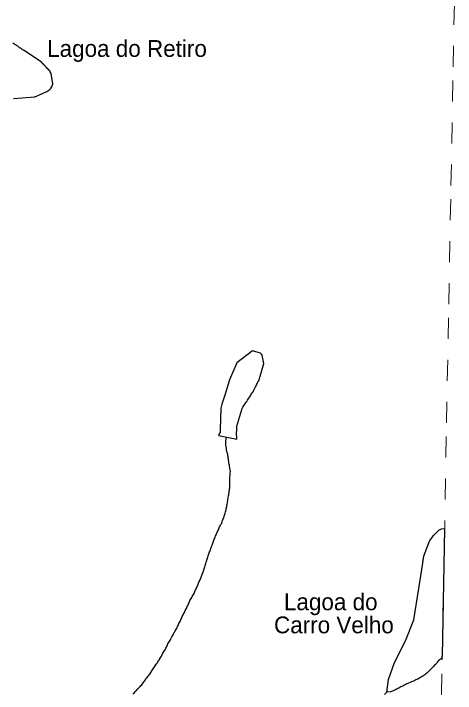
# Model space of a CAD drawing. Extents: x 785.9 to 812.4, y 7674.9 to 7703.1.
# Drawn here: x 810.149 to 812.255, y 7689.997 to 7693.236 of the extents above; entities that cross this region are included whole.
import ezdxf
from ezdxf.enums import TextEntityAlignment as Align

# ---------------------------------------------------------------- set-up
doc = ezdxf.new("R2010")
doc.units = 0
doc.header["$LTSCALE"] = 0.04
doc.linetypes.add('SHORT_DASHED', pattern=[2.7, 1.5, -1.2])
for name, color, linetype, lineweight in [('2', 7, 'Continuous', 25), ('53', 7, 'SHORT_DASHED', 13), ('7', 7, 'Continuous', 25)]:
    doc.layers.add(name, color=color, linetype=linetype, lineweight=lineweight)
doc.layers.add('61', color=7, linetype='Continuous')

msp = doc.modelspace()

# ---------------------------------------------------------------- linework, layer by layer
at = {"layer": '2'}
for points in [[(810.1489, 7692.8323), (810.1505, 7692.832), (810.2493, 7692.8402), (810.2493, 7692.8402), (810.2509, 7692.8403), (810.2525, 7692.8405), (810.2542, 7692.8406), (810.2558, 7692.8407), (810.3084, 7692.8653), (810.3124, 7692.8685), (810.3173, 7692.871), (810.3213, 7692.875), (810.3254, 7692.8782), (810.3286, 7692.8831), (810.331, 7692.8879), (810.3327, 7692.892), (810.3333, 7692.8935), (810.3339, 7692.895), (810.3345, 7692.8965), (810.3351, 7692.898), (810.3357, 7692.8995), (810.3363, 7692.901), (810.3369, 7692.9025), (810.3286, 7692.9494), (810.3262, 7692.9543), (810.3229, 7692.9592), (810.3213, 7692.964), (810.3173, 7692.9672), (810.3132, 7692.9713), (810.31, 7692.9753), (810.3068, 7692.9794), (810.3043, 7692.9818), (810.3032, 7692.983), (810.302, 7692.9841), (810.3009, 7692.9852), (810.2998, 7692.9864), (810.2986, 7692.9875), (810.2975, 7692.9887), (810.2963, 7692.9898), (810.2952, 7692.991), (810.294, 7692.9921), (810.2929, 7692.9933), (810.2917, 7692.9944), (810.2906, 7692.9955), (810.2895, 7692.9967), (810.2883, 7692.9978), (810.2872, 7692.999), (810.286, 7693.0001), (810.2849, 7693.0013), (810.2837, 7693.0024), (810.2826, 7693.0035), (810.2815, 7693.0047), (810.2803, 7693.0058), (810.1967, 7693.0627), (810.1919, 7693.0643), (810.187, 7693.0676), (810.1822, 7693.0708), (810.1773, 7693.0732), (810.1733, 7693.0773), (810.1692, 7693.0805), (810.1555, 7693.0886), (810.1457, 7693.0951)], [(811.213, 7691.2143), (811.213, 7691.2146), (811.213, 7691.2163), (811.213, 7691.2179), (811.213, 7691.2195), (811.213, 7691.2211), (811.2122, 7691.2292), (811.213, 7691.2591), (811.213, 7691.2648), (811.213, 7691.2705), (811.2316, 7691.3336), (811.234, 7691.3384), (811.2357, 7691.3433), (811.2373, 7691.349), (811.2389, 7691.3538), (811.2421, 7691.3603), (811.2454, 7691.3651), (811.2486, 7691.37), (811.2518, 7691.3748), (811.2551, 7691.3797), (811.2583, 7691.3846), (811.2616, 7691.3886), (811.264, 7691.3935), (811.2672, 7691.3983), (811.2705, 7691.4032), (811.2745, 7691.4105), (811.2777, 7691.4153), (811.2802, 7691.4202), (811.2834, 7691.4242), (811.2866, 7691.4291), (811.2907, 7691.4339), (811.2923, 7691.4388), (811.2972, 7691.4485), (811.302, 7691.4574), (811.3069, 7691.4655), (811.3085, 7691.4703), (811.3117, 7691.476), (811.3133, 7691.4808), (811.3182, 7691.4865), (811.3425, 7691.569), (811.3425, 7691.569), (811.3336, 7691.6087), (811.3303, 7691.6135), (811.3263, 7691.6176), (811.2874, 7691.6289), (811.2874, 7691.6289), (811.213, 7691.5715), (811.213, 7691.5715), (811.179, 7691.4914), (811.179, 7691.4914), (811.1558, 7691.4176)], [(811.1558, 7691.4176), (811.145, 7691.3854), (811.1418, 7691.3757), (811.1369, 7691.3562)], [(811.1369, 7691.3562), (811.1337, 7691.2535), (811.1337, 7691.2535), (811.1337, 7691.2519), (811.1336, 7691.2502), (811.1336, 7691.2486), (811.1335, 7691.247), (811.1335, 7691.2454), (811.1334, 7691.2438), (811.1334, 7691.2422), (811.1333, 7691.2405), (811.1333, 7691.2389), (811.1326, 7691.2381), (811.1314, 7691.2379), (811.1313, 7691.2375), (811.1308, 7691.2362), (811.126, 7691.2259), (811.2124, 7691.2085), (811.213, 7691.2143)], [(811.9283, 7690.0025), (811.9364, 7690.0624), (811.9639, 7690.1441), (811.9639, 7690.1441), (812.0173, 7690.2477), (812.0173, 7690.2477), (812.0561, 7690.3472), (812.0804, 7690.4961), (812.099, 7690.6167), (812.099, 7690.6167), (812.0993, 7690.6183), (812.0995, 7690.6199), (812.0998, 7690.6215), (812.1, 7690.6231), (812.1003, 7690.6247), (812.1005, 7690.6263), (812.1007, 7690.6279), (812.101, 7690.6295), (812.1012, 7690.6311), (812.1015, 7690.6327), (812.1017, 7690.6343), (812.102, 7690.6359), (812.1022, 7690.6375), (812.1025, 7690.6391), (812.1027, 7690.6407), (812.103, 7690.6423), (812.1032, 7690.6439), (812.1035, 7690.6455), (812.1037, 7690.6471), (812.104, 7690.6487), (812.1042, 7690.6503), (812.1306, 7690.7194), (812.1338, 7690.7251), (812.1387, 7690.7332), (812.1435, 7690.7397), (812.1508, 7690.7494), (812.1516, 7690.7502), (812.1528, 7690.7513), (812.1539, 7690.7525), (812.155, 7690.7536), (812.1562, 7690.7548), (812.1573, 7690.7559), (812.1585, 7690.7571), (812.1596, 7690.7582), (812.1608, 7690.7593), (812.1619, 7690.7605), (812.1631, 7690.7616), (812.1642, 7690.7628), (812.1653, 7690.7639), (812.1665, 7690.7651), (812.1676, 7690.7662), (812.1688, 7690.7674), (812.1699, 7690.7685), (812.1711, 7690.7696), (812.1722, 7690.7708), (812.1734, 7690.7719), (812.1745, 7690.7731), (812.1756, 7690.7742), (812.188, 7690.7809), (812.2033, 7690.7823)], [(812.2033, 7690.7823), (812.192, 7690.175), (812.1872, 7690.1618)], [(812.1872, 7690.1618), (812.1759, 7690.1547), (812.1678, 7690.145), (812.1646, 7690.1401), (812.1597, 7690.1352), (812.1548, 7690.132), (812.1516, 7690.1271), (812.1468, 7690.1223), (812.137, 7690.1126), (812.1338, 7690.1077), (812.1192, 7690.0932), (812.1144, 7690.0899), (812.1095, 7690.0851), (812.1047, 7690.0818), (812.0998, 7690.0786), (812.095, 7690.0754), (812.0901, 7690.0737), (812.0853, 7690.0705), (812.0804, 7690.0673), (812.0756, 7690.064), (812.0707, 7690.0624), (812.0658, 7690.0608), (812.061, 7690.0576), (812.0432, 7690.0511), (812.0286, 7690.0446), (812.0238, 7690.043), (812.0189, 7690.0398), (812.0141, 7690.0381), (812.0092, 7690.0349), (812.0043, 7690.0317), (811.9995, 7690.0301), (811.9946, 7690.0284), (811.9849, 7690.022), (811.9801, 7690.0203), (811.9752, 7690.0171), (811.9704, 7690.0155), (811.9655, 7690.0123), (811.9607, 7690.0106), (811.9558, 7690.0074), (811.9509, 7690.0058), (811.9461, 7690.0042), (811.9283, 7690.0025)]]:
    msp.add_lwpolyline(points, dxfattribs=at)
at = {"layer": '53'}
msp.add_lwpolyline([(812.1283, 7686.7647), (812.1388, 7687.3299), (812.1494, 7687.8952), (812.1599, 7688.4604), (812.1705, 7689.0257), (812.1811, 7689.5909), (812.1916, 7690.1561), (812.2022, 7690.7214), (812.2127, 7691.2866), (812.2232, 7691.8518), (812.2338, 7692.4171), (812.2443, 7692.9823), (812.2549, 7693.5476)], dxfattribs=at)
at = {"layer": '7'}
msp.add_line((811.1605, 7691.1998), (811.1644, 7691.2182), dxfattribs=at)
for points in [[(811.0682, 7690.6264), (811.0706, 7690.6312), (811.0722, 7690.6361), (811.0738, 7690.641), (811.0746, 7690.6466), (811.0763, 7690.6523), (811.0787, 7690.6571), (811.0803, 7690.662), (811.0819, 7690.6668), (811.0835, 7690.6717), (811.086, 7690.6766), (811.0884, 7690.6814), (811.0892, 7690.6871), (811.0916, 7690.6919), (811.0924, 7690.6976), (811.0949, 7690.7025), (811.0965, 7690.7073), (811.0997, 7690.717), (811.1022, 7690.7219), (811.1038, 7690.7267), (811.1054, 7690.7324), (811.1078, 7690.7372), (811.1094, 7690.7421), (811.1119, 7690.747), (811.1143, 7690.7518), (811.1159, 7690.7567), (811.1183, 7690.7615), (811.1208, 7690.7664), (811.1232, 7690.7712), (811.1256, 7690.7761), (811.1272, 7690.7809), (811.1297, 7690.7858), (811.1313, 7690.7906), (811.1337, 7690.7955), (811.1361, 7690.8004), (811.1394, 7690.8052), (811.1418, 7690.8101), (811.1434, 7690.8149), (811.145, 7690.8206), (811.1467, 7690.8254), (811.1491, 7690.8303), (811.1515, 7690.8352), (811.1523, 7690.8408), (811.1539, 7690.8457), (811.1556, 7690.8513), (811.1572, 7690.8562), (811.1588, 7690.8619), (811.1604, 7690.8667), (811.162, 7690.8716), (811.1628, 7690.8772), (811.1645, 7690.8821), (811.1653, 7690.8877), (811.1661, 7690.8934), (811.1677, 7690.8991), (811.1685, 7690.9047), (811.1693, 7690.9104), (811.1709, 7690.9153), (811.1709, 7690.9209), (811.1717, 7690.9266), (811.1725, 7690.9322), (811.1742, 7690.9379), (811.175, 7690.9436), (811.1758, 7690.9492), (811.1774, 7690.9541), (811.1774, 7690.9606), (811.179, 7690.9654), (811.179, 7690.9711), (811.1798, 7690.9768), (811.1798, 7691.0051), (811.1806, 7691.0107), (811.1806, 7691.0277), (811.1814, 7691.0366), (811.1814, 7691.048), (811.1823, 7691.0536), (811.1814, 7691.0625), (811.1806, 7691.0682), (811.1798, 7691.0738), (811.179, 7691.0795), (811.1782, 7691.0852), (811.1766, 7691.09), (811.1758, 7691.0957), (811.175, 7691.1014), (811.1742, 7691.107), (811.1734, 7691.1127), (811.1717, 7691.1184), (811.1717, 7691.124), (811.1709, 7691.1297), (811.1701, 7691.1353), (811.1685, 7691.1402), (811.1669, 7691.1451), (811.1661, 7691.1507), (811.1645, 7691.1556), (811.1645, 7691.1612), (811.1636, 7691.1669), (811.1628, 7691.1726), (811.1612, 7691.1774), (811.1612, 7691.1944), (811.1605, 7691.1998)], [(810.8141, 7690.1134), (810.8173, 7690.1182), (810.8206, 7690.1231), (810.827, 7690.1328), (810.8303, 7690.1377), (810.8335, 7690.1417), (810.8359, 7690.1466), (810.8392, 7690.1514), (810.8424, 7690.1555), (810.8448, 7690.1603), (810.8481, 7690.1652), (810.8505, 7690.17), (810.8537, 7690.1741), (810.8554, 7690.1789), (810.8586, 7690.1838), (810.861, 7690.1886), (810.8643, 7690.1935), (810.8675, 7690.1984), (810.8699, 7690.2032), (810.8724, 7690.2081), (810.8748, 7690.2129), (810.8772, 7690.2178), (810.8796, 7690.2226), (810.8821, 7690.2275), (810.8845, 7690.2323), (810.8877, 7690.2372), (810.8902, 7690.242), (810.8934, 7690.2469), (810.8966, 7690.2518), (810.8991, 7690.2566), (810.9039, 7690.2663), (810.9071, 7690.2712), (810.9096, 7690.276), (810.9112, 7690.2809), (810.9136, 7690.2857), (810.9169, 7690.2906), (810.9193, 7690.2955), (810.9225, 7690.3003), (810.9258, 7690.3052), (810.9282, 7690.31), (810.9306, 7690.3149), (810.9339, 7690.3197), (810.9355, 7690.3246), (810.9371, 7690.3294), (810.9403, 7690.3343), (810.9428, 7690.3391), (810.9444, 7690.344), (810.9468, 7690.3489), (810.9492, 7690.3537), (810.9508, 7690.3586), (810.9533, 7690.3634), (810.9565, 7690.3675), (810.9581, 7690.3723), (810.9606, 7690.3772), (810.963, 7690.382), (810.9646, 7690.3869), (810.967, 7690.3917), (810.9703, 7690.3966), (810.9727, 7690.4014), (810.9751, 7690.4063), (810.9767, 7690.4112), (810.9792, 7690.416), (810.9816, 7690.4209), (810.984, 7690.4257), (810.9864, 7690.4306), (810.9897, 7690.4403), (810.9929, 7690.4443), (810.9953, 7690.4492), (810.9986, 7690.454), (811.001, 7690.4589), (811.0034, 7690.4638), (811.0059, 7690.4686), (811.0091, 7690.4735), (811.0107, 7690.4783), (811.0131, 7690.4832), (811.018, 7690.4929), (811.0204, 7690.4977), (811.022, 7690.5026), (811.0253, 7690.5074), (811.0269, 7690.5123), (811.0285, 7690.5172), (811.0309, 7690.522), (811.0326, 7690.5269), (811.035, 7690.5317), (811.0374, 7690.5366), (811.0398, 7690.5414), (811.0423, 7690.5463), (811.0439, 7690.5511), (811.0455, 7690.556), (811.0487, 7690.5657), (811.0512, 7690.5706), (811.0544, 7690.5803), (811.056, 7690.5851), (811.0576, 7690.59), (811.0585, 7690.5956), (811.0601, 7690.6005), (811.0617, 7690.6062), (811.0633, 7690.611), (811.0649, 7690.6159), (811.0666, 7690.6215), (811.0682, 7690.6264)], [(810.7186, 7689.9936), (810.7308, 7690.0058), (810.734, 7690.0098), (810.7421, 7690.0179), (810.7453, 7690.022), (810.7486, 7690.026), (810.7526, 7690.0301), (810.7558, 7690.0341), (810.7599, 7690.0381), (810.7631, 7690.043), (810.7672, 7690.047), (810.7696, 7690.0519), (810.7728, 7690.0559), (810.7761, 7690.06), (810.7793, 7690.064), (810.7817, 7690.0689), (810.7858, 7690.0729), (810.789, 7690.077), (810.7923, 7690.081), (810.7955, 7690.0851), (810.7987, 7690.0891), (810.8084, 7690.1037), (810.8109, 7690.1085), (810.8141, 7690.1134)], [(811.9175, 7689.9912), (811.9283, 7690.0025), (811.9283, 7690.0025)]]:
    msp.add_lwpolyline(points, dxfattribs=at)

# ---------------------------------------------------------------- texts
at = {"layer": '61'}
msp.add_text('Lagoa do Retiro', height=0.08, dxfattribs=at).set_placement((810.3091, 7693.03))
for s, p in [('Lagoa do ', (811.6757, 7690.3933)), ('Carro Velho', (811.6758, 7690.2833))]:
    msp.add_text(s, height=0.08, dxfattribs=at).set_placement(p, align=Align.CENTER)

doc.saveas('drawing.dxf')
